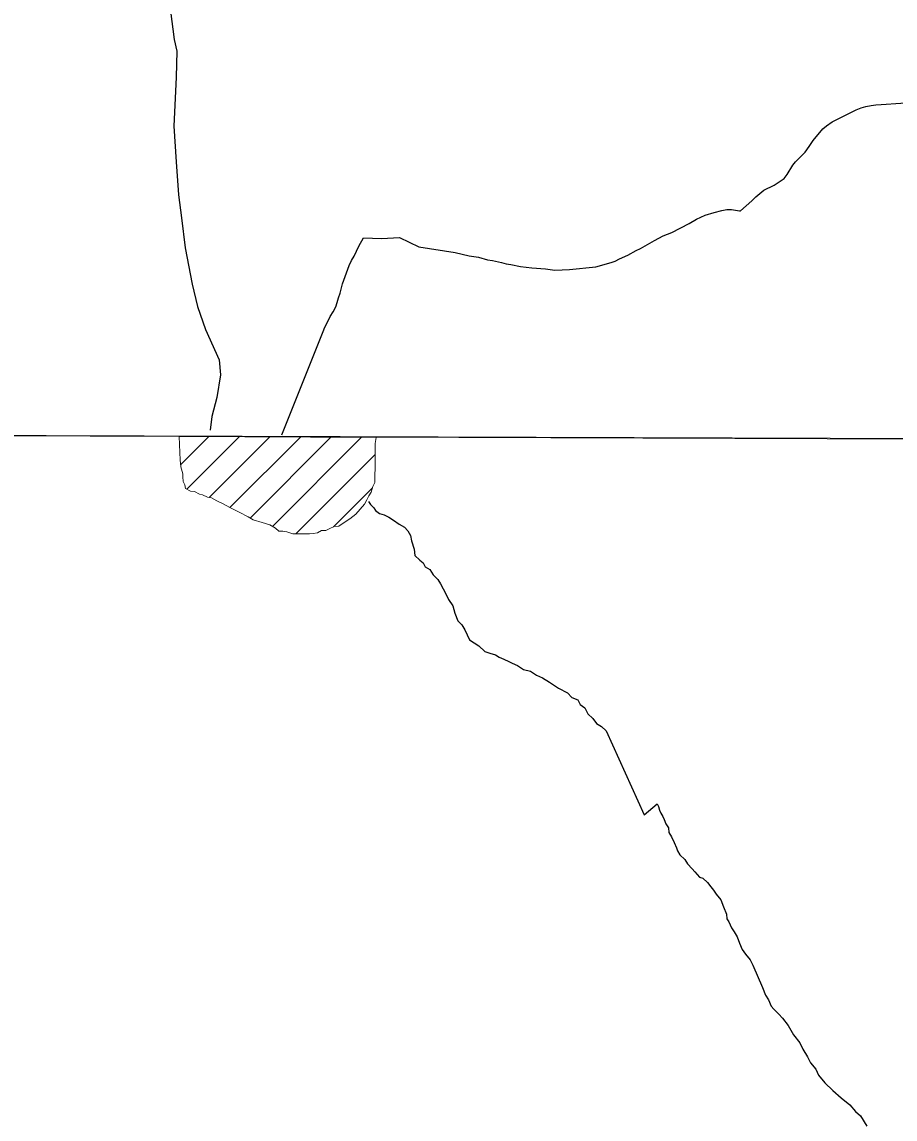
# Model space of a CAD drawing. Extents: x 553962 to 842807, y 8883888 to 9032388.
# Drawn here: x 588965 to 590170, y 8909015 to 8910529 of the extents above; entities that cross this region are included whole.
import ezdxf

# ---------------------------------------------------------------- set-up
doc = ezdxf.new("R2010")
doc.units = 0
doc.header["$LTSCALE"] = 200
doc.layers.add('6', color=7, linetype='Continuous', lineweight=13)

msp = doc.modelspace()

# ---------------------------------------------------------------- linework, layer by layer
at = {"layer": '6'}
for p, q in [((574653.9, 8910009.3), (626625.7, 8909822.1)), ((589183.7, 8909917.9), (589222.6, 8909956.8)), ((589192.5, 8909884.3), (589264.8, 8909956.6)), ((589223.4, 8909872.8), (589307.1, 8909956.4)), ((589251.9, 8909858.8), (589349.3, 8909956.2)), ((589279.8, 8909844.3), (589391.5, 8909956)), ((589310.9, 8909832.9), (589433.8, 8909955.8)), ((589342.8, 8909822.5), (589452.6, 8909932.3)), ((589395, 8909832.2), (589448.7, 8909885.9))]:
    msp.add_line(p, q, dxfattribs=at)
at = {"layer": '6', "lineweight": 25}
for points in [[(589149.4, 8910718.4), (589158.2, 8910682), (589156.7, 8910644.3), (589158.1, 8910607.3), (589162.3, 8910577.6), (589169.8, 8910544), (589174.9, 8910504.9), (589178.6, 8910488.7), (589177.7, 8910452.9), (589174.7, 8910385.2), (589177.5, 8910336.1), (589180.8, 8910290.4), (589185, 8910259), (589190.1, 8910217.3), (589199.9, 8910167.3), (589207.2, 8910136.6), (589218, 8910104.6), (589237.1, 8910062.9), (589239.1, 8910041.9), (589234, 8910010.7), (589227, 8909984.4), (589224.5, 8909965.8)], [(590057.3, 8910365.5), (590070.6, 8910381.6), (590075.5, 8910386), (590083.6, 8910391.2), (590116.6, 8910407.9), (590123.5, 8910410.5), (590130, 8910412.5), (590137.4, 8910413.9), (590144, 8910414.7), (590151, 8910415.2), (590178.5, 8910417.2), (590192.1, 8910418.8), (590198.5, 8910420.8), (590204.8, 8910424.1), (590224.6, 8910436.3), (590231.2, 8910439.7), (590245.4, 8910445.3), (590272.3, 8910452.2), (590279.7, 8910453.8), (590287.2, 8910455.8), (590294.4, 8910456.9)], [(589323.7, 8909959.2), (589381.8, 8910104), (589382.2, 8910105.4), (589390.2, 8910122.5), (589394.5, 8910129.1), (589398.1, 8910136.1), (589400.2, 8910141.9), (589402, 8910148.3), (589404.1, 8910154.8), (589407.4, 8910167.8), (589416.8, 8910193), (589419.7, 8910199.7), (589423.3, 8910206.1), (589430, 8910219.7), (589436.3, 8910231.1), (589461.3, 8910230.4), (589486.1, 8910231.8), (589512.7, 8910218.6), (589563.1, 8910210.9), (589582.3, 8910206.3), (589595, 8910204.3), (589607.7, 8910200.8), (589614.4, 8910200), (589627, 8910197.2), (589633.4, 8910195.4), (589639.8, 8910194.4), (589653.2, 8910191.6), (589668.9, 8910189.8), (589687.9, 8910188.3), (589700.4, 8910186.7), (589720.7, 8910187.5), (589757, 8910191.4), (589778.3, 8910197), (589784.1, 8910199), (589789.8, 8910202), (589801.2, 8910207.3), (589812.9, 8910213.9), (589818.7, 8910216.5), (589838.1, 8910227.6), (589850.3, 8910233.8), (589862.3, 8910238.8), (589885.9, 8910251.1), (589896.4, 8910256.9), (589908.3, 8910262.3), (589920.4, 8910266.3), (589931.2, 8910269), (589938, 8910270.2), (589944.6, 8910270.4), (589955.8, 8910268.6), (589956.8, 8910268.6), (589972.5, 8910282.1), (589978.1, 8910287.9), (589983.5, 8910292.5), (589989.4, 8910296.9), (590003.3, 8910303.9), (590017.2, 8910313), (590021.2, 8910318.8), (590029.1, 8910331.4), (590032.8, 8910336.2), (590039.9, 8910343.1), (590046.2, 8910349.7), (590051.7, 8910357.1), (590057.3, 8910365.5), (590057.3, 8910365.5)], [(589443.2, 8909867.1), (589446.2, 8909863.1), (589450.6, 8909858.6), (589453.1, 8909854.6), (589458.6, 8909850.5), (589465.1, 8909849), (589471.5, 8909845.4), (589478, 8909841.4), (589485.5, 8909835.8), (589492.9, 8909831.8), (589497.4, 8909826.7), (589501.3, 8909820.2), (589502.8, 8909812.7), (589506.2, 8909801.6), (589507.1, 8909792.6), (589514.1, 8909786.1), (589518.6, 8909782.5), (589521.5, 8909777), (589528, 8909773.4), (589532.4, 8909765.9), (589538.9, 8909759.4), (589542.8, 8909753.3), (589546.3, 8909746.8), (589550.2, 8909739.8), (589553.7, 8909731.7), (589559.6, 8909723.2), (589562.6, 8909713.1), (589566.5, 8909702.6), (589572.4, 8909697.1), (589576.4, 8909690), (589582.8, 8909676.4), (589595.7, 8909667.8)], [(589595.7, 8909667.8), (589603.7, 8909660.3), (589610.7, 8909657.7), (589618.6, 8909655.7), (589623.6, 8909652.2), (589630.1, 8909649.6), (589637.1, 8909646.1), (589641.6, 8909644), (589649, 8909641), (589657.5, 8909635.4), (589667, 8909632.8), (589675.5, 8909627.3), (589683.4, 8909623.7), (589693.4, 8909617.6), (589705.8, 8909609.5), (589718.3, 8909602.9), (589724.2, 8909596.4), (589732.2, 8909593.3), (589735.7, 8909586.8), (589742.1, 8909582.3), (589746.1, 8909574.2), (589753, 8909567.7), (589758, 8909560.6), (589765, 8909556.6), (589771.4, 8909550.5), (589824.1, 8909434.5)], [(589824.1, 8909434.5), (589841.7, 8909449.9), (589843.7, 8909445.9), (589845.1, 8909440.9), (589847.1, 8909436.9), (589849.6, 8909432.3), (589851.5, 8909428.3), (589854, 8909422.3), (589857.4, 8909416.8), (589857.9, 8909410.3), (589861.8, 8909404.2), (589865.3, 8909396.2), (589868.7, 8909389.2), (589870.2, 8909385.1), (589873.2, 8909379.6), (589880.1, 8909373.1), (589883.6, 8909367), (589890, 8909360), (589894, 8909355.9), (589900.4, 8909348.4), (589904.9, 8909347.4), (589911.4, 8909341.3), (589915.8, 8909335.3), (589919.8, 8909330.7), (589923.3, 8909325.2), (589929.7, 8909317.2), (589933.6, 8909307.6), (589937.6, 8909297.6), (589938, 8909291.1), (589941, 8909287), (589944.4, 8909278.5), (589948.4, 8909273), (589952.3, 8909266.4), (589955.8, 8909257.4), (589959.2, 8909248.9), (589963.7, 8909242.3), (589970.1, 8909234.3), (589974, 8909227.2), (589987.3, 8909196.1)], [(589987.3, 8909196.1), (589991.7, 8909185.6), (589995.7, 8909179), (589999.1, 8909170.5), (590003.1, 8909166.5), (590010, 8909159.4), (590015, 8909153.9), (590022.9, 8909143.8), (590026.4, 8909137.3), (590030.3, 8909130.7), (590038.8, 8909119.7), (590043.2, 8909111.1), (590049.6, 8909100.6), (590053.6, 8909092), (590061, 8909083.5), (590064.9, 8909075.4), (590073.3, 8909064.8), (590084.3, 8909053.8), (590096.2, 8909043.7), (590108.1, 8909034.1), (590115.6, 8909025), (590122.5, 8909019), (590131.4, 8909004.9)]]:
    msp.add_lwpolyline(points, dxfattribs=at)
at = {"layer": '6'}
for points in [[(596575.8, 8909932.4), (585614.8, 8909969.8), (585583.8, 8898914.4), (596544.8, 8898874.9)], [(589264.7, 8909852.6), (589277, 8909845.8), (589284, 8909841.8), (589296.5, 8909838.2), (589307, 8909835.2), (589314.9, 8909830.6), (589319.4, 8909826.1), (589324.9, 8909826.1), (589330.4, 8909825.5), (589338.9, 8909822.5), (589343.9, 8909822.5), (589350.4, 8909822.4), (589356.9, 8909822.4), (589361.9, 8909822.4), (589366.9, 8909822.8), (589372.9, 8909823.8), (589378.4, 8909827.3), (589384.4, 8909827.3), (589389.9, 8909829.7), (589396, 8909832.7), (589402.5, 8909833.2), (589411, 8909839.1), (589417.5, 8909843.1), (589425.6, 8909849.6), (589431.6, 8909856.5), (589437.7, 8909863.5), (589441.2, 8909869.5), (589443.7, 8909875), (589446.8, 8909880), (589449.3, 8909888), (589451.9, 8909893.5), (589451.9, 8909899), (589451.9, 8909906), (589452.5, 8909911), (589452.6, 8909921), (589452.6, 8909925), (589452.6, 8909932.5), (589452.7, 8909936.5), (589452.7, 8909941), (589452.7, 8909947.5), (589453.9, 8909955.7), (589181.9, 8909957), (589182.6, 8909934.9), (589183.1, 8909924.9), (589184, 8909914.9), (589186.9, 8909905.4), (589186.9, 8909901.4), (589187.4, 8909894.9), (589189.8, 8909890.3), (589190.8, 8909885.3), (589197.3, 8909881.3), (589202.8, 8909880.8), (589209.7, 8909877.2), (589214.2, 8909876.2), (589221.2, 8909873.2), (589226.7, 8909872.1), (589233.7, 8909868.1), (589242.7, 8909864.1), (589251.6, 8909859)]]:
    msp.add_lwpolyline(points, close=True, dxfattribs=at)

doc.saveas('drawing.dxf')
